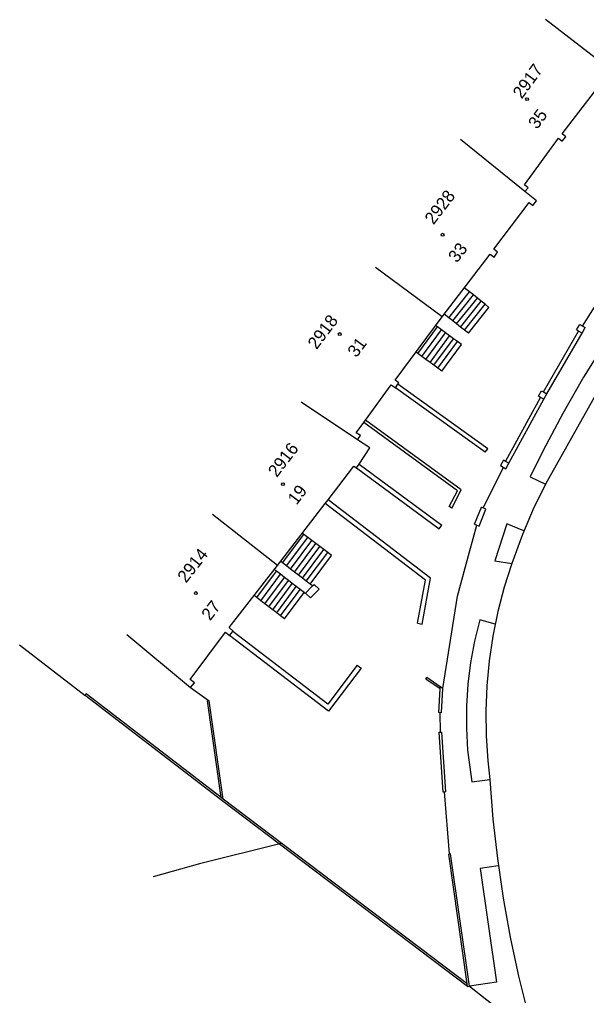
# Model space of a CAD drawing. Extents: x -584400 to -581602, y -1210894 to -1208793.
# Drawn here: x -583493.2 to -583459, y -1210355.5 to -1210296.6 of the extents above; entities that cross this region are included whole.
import ezdxf

# ---------------------------------------------------------------- set-up
doc = ezdxf.new("R2010")
doc.units = 0
for name, color, linetype in [('BUDOVY_MĚŘ', 7, 'Continuous'), ('ROZHRANÍ_PLOCH', 7, 'Continuous'), ('ZN_BUDOV', 7, 'Continuous'), ('ZN_DOPLŇKOVÉ', 7, 'Continuous'), ('Č_POPIS_EVID', 7, 'Continuous')]:
    doc.layers.add(name, color=color, linetype=linetype)

msp = doc.modelspace()

# ---------------------------------------------------------------- linework, layer by layer
at = {"layer": 'BUDOVY_MĚŘ'}
for points in [[(-583462.68, -1210306.97), (-583462.49, -1210306.74), (-583462.71, -1210306.56), (-583460.65, -1210303.75), (-583460.43, -1210303.93), (-583460.21, -1210303.66), (-583460.43, -1210303.48), (-583457.47, -1210299.63), (-583461.44, -1210296.58)], [(-583462.68, -1210306.97), (-583466.56, -1210303.83)], [(-583467.68, -1210314.54), (-583464.78, -1210310.75), (-583464.54, -1210310.93), (-583464.33, -1210310.64), (-583464.56, -1210310.46), (-583462.43, -1210307.64), (-583462.19, -1210307.82), (-583461.98, -1210307.54), (-583462.68, -1210306.97)], [(-583472.78, -1210321.97), (-583472.61, -1210321.71), (-583472.86, -1210321.54), (-583472.41, -1210320.93), (-583472.3, -1210320.78), (-583470.75, -1210318.65), (-583470.5, -1210318.82), (-583470.35, -1210318.61), (-583470.29, -1210318.53), (-583470.52, -1210318.37), (-583467.68, -1210314.54), (-583471.7, -1210311.56)], [(-583472.78, -1210321.97), (-583476.2, -1210319.69)], [(-583477.61, -1210329.57), (-583474.74, -1210325.81), (-583474.57, -1210325.59), (-583473.01, -1210323.56), (-583472.85, -1210323.67), (-583472.69, -1210323.44), (-583472.04, -1210322.46), (-583472.78, -1210321.97)], [(-583486.72, -1210333.73), (-583482.88, -1210336.93), (-583482.64, -1210336.64), (-583482.89, -1210336.44), (-583480.76, -1210333.59), (-583480.52, -1210333.79), (-583480.32, -1210333.55), (-583480.29, -1210333.52), (-583480.53, -1210333.31), (-583477.61, -1210329.57), (-583481.55, -1210326.49)]]:
    msp.add_lwpolyline(points, dxfattribs=at)
at = {"layer": 'ROZHRANÍ_PLOCH'}
for points in [[(-583467.27, -1210314.6), (-583466.02, -1210313.03)], [(-583467.03, -1210314.79), (-583465.79, -1210313.22)], [(-583466.02, -1210313.03), (-583466.34, -1210312.78)], [(-583465.79, -1210313.22), (-583466.02, -1210313.03)], [(-583465.55, -1210313.41), (-583465.79, -1210313.22)], [(-583466.8, -1210314.97), (-583465.55, -1210313.41)], [(-583466.56, -1210315.16), (-583465.32, -1210313.59)], [(-583466.32, -1210315.35), (-583465.08, -1210313.78)], [(-583466.09, -1210315.53), (-583464.85, -1210313.97), (-583465.08, -1210313.78)], [(-583465.32, -1210313.59), (-583465.55, -1210313.41)], [(-583465.08, -1210313.78), (-583465.32, -1210313.59)], [(-583467.27, -1210314.6), (-583467.55, -1210314.37)], [(-583467.95, -1210315.15), (-583468.07, -1210315.06)], [(-583467.03, -1210314.79), (-583467.27, -1210314.6)], [(-583466.8, -1210314.97), (-583467.03, -1210314.79)], [(-583466.56, -1210315.16), (-583466.8, -1210314.97)], [(-583469.14, -1210316.76), (-583467.95, -1210315.15)], [(-583468.9, -1210316.93), (-583467.71, -1210315.32)], [(-583468.66, -1210317.11), (-583467.47, -1210315.5)], [(-583467.71, -1210315.32), (-583467.95, -1210315.15)], [(-583467.47, -1210315.5), (-583467.71, -1210315.32)], [(-583467.23, -1210315.68), (-583467.47, -1210315.5)], [(-583466.32, -1210315.35), (-583466.56, -1210315.16)], [(-583466.09, -1210315.53), (-583466.32, -1210315.35)], [(-583468.41, -1210317.29), (-583467.23, -1210315.68)], [(-583468.17, -1210317.47), (-583466.99, -1210315.86)], [(-583467.93, -1210317.65), (-583466.75, -1210316.03)], [(-583467.69, -1210317.82), (-583466.51, -1210316.21), (-583466.75, -1210316.03)], [(-583466.99, -1210315.86), (-583467.23, -1210315.68)], [(-583466.75, -1210316.03), (-583466.99, -1210315.86)], [(-583456.92, -1210316.62), (-583457.8, -1210316.03), (-583459.13, -1210318.19), (-583460.39, -1210320.38), (-583461.57, -1210322.62), (-583462.37, -1210324.21), (-583461.44, -1210324.65)], [(-583469.14, -1210316.76), (-583469.26, -1210316.67)], [(-583468.9, -1210316.93), (-583469.14, -1210316.76)], [(-583456.92, -1210316.62), (-583461.44, -1210324.65)], [(-583468.66, -1210317.11), (-583468.9, -1210316.93)], [(-583468.41, -1210317.29), (-583468.66, -1210317.11)], [(-583468.17, -1210317.47), (-583468.41, -1210317.29)], [(-583467.93, -1210317.65), (-583468.17, -1210317.47)], [(-583467.69, -1210317.82), (-583467.93, -1210317.65)], [(-583461.44, -1210324.65), (-583462.17, -1210326.15), (-583462.83, -1210327.68), (-583463.47, -1210329.44)], [(-583462.74, -1210327.47), (-583463.76, -1210327.04), (-583464.49, -1210329.28), (-583463.47, -1210329.44)], [(-583477.31, -1210329.41), (-583476.03, -1210327.69)], [(-583477.07, -1210329.59), (-583475.79, -1210327.87)], [(-583476.83, -1210329.78), (-583475.55, -1210328.05)], [(-583476.03, -1210327.69), (-583476.12, -1210327.62)], [(-583475.79, -1210327.87), (-583476.03, -1210327.69)], [(-583475.55, -1210328.05), (-583475.79, -1210327.87)], [(-583475.31, -1210328.23), (-583475.55, -1210328.05)], [(-583476.59, -1210329.96), (-583475.31, -1210328.23)], [(-583476.35, -1210330.14), (-583475.07, -1210328.41)], [(-583476.12, -1210330.32), (-583474.83, -1210328.59)], [(-583475.07, -1210328.41), (-583475.31, -1210328.23)], [(-583474.83, -1210328.59), (-583475.07, -1210328.41)], [(-583474.59, -1210328.77), (-583474.83, -1210328.59)], [(-583475.88, -1210330.51), (-583474.59, -1210328.77)], [(-583475.64, -1210330.69), (-583474.35, -1210328.95), (-583474.59, -1210328.77)], [(-583477.68, -1210329.91), (-583477.8, -1210329.82)], [(-583477.31, -1210329.41), (-583477.42, -1210329.32)], [(-583477.07, -1210329.59), (-583477.31, -1210329.41)], [(-583476.83, -1210329.78), (-583477.07, -1210329.59)], [(-583476.59, -1210329.96), (-583476.83, -1210329.78)], [(-583463.47, -1210329.44), (-583463.93, -1210330.88), (-583464.31, -1210332.35), (-583464.61, -1210333.83), (-583464.83, -1210335.32), (-583464.97, -1210336.83), (-583465.04, -1210338.34), (-583465.02, -1210339.85), (-583464.92, -1210341.36), (-583464.8, -1210342.48)], [(-583478.86, -1210331.5), (-583477.68, -1210329.91)], [(-583478.62, -1210331.69), (-583477.44, -1210330.09)], [(-583478.38, -1210331.88), (-583477.2, -1210330.28)], [(-583477.44, -1210330.09), (-583477.68, -1210329.91)], [(-583477.2, -1210330.28), (-583477.44, -1210330.09)], [(-583476.96, -1210330.46), (-583477.2, -1210330.28)], [(-583476.35, -1210330.14), (-583476.59, -1210329.96)], [(-583476.12, -1210330.32), (-583476.35, -1210330.14)], [(-583475.88, -1210330.51), (-583476.12, -1210330.32)], [(-583478.15, -1210332.06), (-583476.96, -1210330.46)], [(-583477.91, -1210332.24), (-583476.73, -1210330.64)], [(-583477.67, -1210332.42), (-583476.49, -1210330.83)], [(-583476.73, -1210330.64), (-583476.96, -1210330.46)], [(-583476.49, -1210330.83), (-583476.73, -1210330.64)], [(-583476.25, -1210331.01), (-583476.49, -1210330.83)], [(-583475.92, -1210331.23), (-583475.5, -1210330.8)], [(-583475.64, -1210330.69), (-583475.88, -1210330.51)], [(-583475.5, -1210330.8), (-583475.64, -1210330.69)], [(-583475.5, -1210330.8), (-583475.41, -1210330.71), (-583475.11, -1210331)], [(-583478.86, -1210331.5), (-583479.02, -1210331.38)], [(-583478.62, -1210331.69), (-583478.86, -1210331.5)], [(-583477.43, -1210332.6), (-583476.25, -1210331.01)], [(-583477.19, -1210332.78), (-583476.01, -1210331.19)], [(-583476.01, -1210331.19), (-583476.25, -1210331.01)], [(-583475.94, -1210331.25), (-583476.01, -1210331.19)], [(-583475.94, -1210331.25), (-583475.92, -1210331.23)], [(-583475.92, -1210331.23), (-583475.62, -1210331.52), (-583475.11, -1210331)], [(-583478.38, -1210331.88), (-583478.62, -1210331.69)], [(-583478.15, -1210332.06), (-583478.38, -1210331.88)], [(-583477.91, -1210332.24), (-583478.15, -1210332.06)], [(-583477.67, -1210332.42), (-583477.91, -1210332.24)], [(-583477.43, -1210332.6), (-583477.67, -1210332.42)], [(-583477.19, -1210332.78), (-583477.43, -1210332.6)], [(-583464.47, -1210333.11), (-583465.4, -1210332.85), (-583465.72, -1210334.13), (-583465.96, -1210335.43), (-583466.13, -1210336.74), (-583466.21, -1210338.06), (-583466.21, -1210339.39), (-583466.14, -1210340.71), (-583465.88, -1210342.63), (-583464.8, -1210342.48)], [(-583464.8, -1210342.48), (-583464.61, -1210344.88), (-583464.34, -1210347.27), (-583464, -1210349.65), (-583463.57, -1210352.02), (-583463.06, -1210354.37), (-583462.48, -1210356.7), (-583462.11, -1210358.05)], [(-583477.39, -1210346.35), (-583482.34, -1210347.58), (-583485.13, -1210348.36)], [(-583464.29, -1210347.71), (-583465.38, -1210347.87), (-583464.4, -1210354.74), (-583466.03, -1210354.97), (-583462.11, -1210358.05)]]:
    msp.add_lwpolyline(points, dxfattribs=at)
at = {"layer": 'ZN_BUDOV'}
for centre in [(-583462.55, -1210301.39), (-583467.65, -1210309.58), (-583473.86, -1210315.58), (-583477.29, -1210324.65), (-583482.55, -1210331.23)]:
    msp.add_circle(centre, 0.0875, dxfattribs=at)
at = {"layer": 'ZN_DOPLŇKOVÉ'}
for points in [[(-583459.2, -1210315.1), (-583457.65, -1210312.65)], [(-583459.44, -1210315.4), (-583459.56, -1210315.33), (-583459.37, -1210315), (-583459.04, -1210315.19)], [(-583461.56, -1210319.07), (-583459.44, -1210315.4)], [(-583461.35, -1210319.19), (-583459.23, -1210315.52)], [(-583459.23, -1210315.52), (-583459.44, -1210315.4)], [(-583459.23, -1210315.52), (-583459.04, -1210315.19)], [(-583465.08, -1210322.72), (-583464.92, -1210322.51), (-583470.35, -1210318.61)], [(-583465.08, -1210322.72), (-583470.5, -1210318.82)], [(-583461.73, -1210319.41), (-583461.86, -1210319.34), (-583461.68, -1210319.01), (-583461.56, -1210319.07)], [(-583461.56, -1210319.07), (-583461.35, -1210319.19)], [(-583461.53, -1210319.52), (-583461.35, -1210319.19)], [(-583463.85, -1210323.27), (-583461.73, -1210319.41)], [(-583463.65, -1210323.38), (-583461.53, -1210319.52)], [(-583461.53, -1210319.52), (-583461.73, -1210319.41)], [(-583467.09, -1210326.09), (-583467.25, -1210326), (-583466.75, -1210325.05), (-583472.41, -1210320.93)], [(-583467.09, -1210326.09), (-583466.52, -1210325), (-583472.3, -1210320.78)], [(-583463.85, -1210323.27), (-583463.98, -1210323.2), (-583464.16, -1210323.53), (-583463.83, -1210323.72), (-583463.65, -1210323.38)], [(-583463.65, -1210323.38), (-583463.85, -1210323.27)], [(-583472.85, -1210323.67), (-583467.86, -1210327.35), (-583467.7, -1210327.13)], [(-583472.69, -1210323.44), (-583467.7, -1210327.13)], [(-583465.19, -1210326.08), (-583463.97, -1210323.64)], [(-583469.16, -1210333.05), (-583468.89, -1210333.1), (-583468.37, -1210330.32), (-583474.57, -1210325.59)], [(-583469.16, -1210333.05), (-583468.68, -1210330.44), (-583474.74, -1210325.81)], [(-583465.73, -1210327.07), (-583465.3, -1210326.04)], [(-583465.58, -1210327.13), (-583465.45, -1210327.19), (-583465.03, -1210326.15), (-583465.3, -1210326.04)], [(-583466.02, -1210328.73), (-583465.58, -1210327.13)], [(-583465.73, -1210327.07), (-583465.58, -1210327.13)], [(-583466.74, -1210331.42), (-583466.02, -1210328.73)], [(-583467.64, -1210336.99), (-583466.74, -1210331.42)], [(-583472.81, -1210335.58), (-583472.56, -1210335.76), (-583474.53, -1210338.37), (-583480.52, -1210333.79)], [(-583472.81, -1210335.58), (-583474.59, -1210337.93), (-583480.32, -1210333.55)], [(-583493.2, -1210334.36), (-583489.24, -1210337.41)], [(-583467.8, -1210337.01), (-583468.67, -1210336.42), (-583468.61, -1210336.33)], [(-583467.79, -1210336.89), (-583468.61, -1210336.33)], [(-583467.8, -1210337.01), (-583467.79, -1210336.89)], [(-583467.64, -1210336.99), (-583467.79, -1210336.89)], [(-583489.24, -1210337.41), (-583489.17, -1210337.32)], [(-583466.14, -1210354.99), (-583480.98, -1210343.75), (-583489.24, -1210337.41)], [(-583481.03, -1210343.58), (-583489.17, -1210337.32)], [(-583482.88, -1210336.93), (-583481.74, -1210337.73)], [(-583467.71, -1210338.46), (-583467.87, -1210338.45), (-583467.8, -1210337.01)], [(-583467.71, -1210338.46), (-583467.64, -1210336.99)], [(-583480.91, -1210343.67), (-583481.74, -1210337.73), (-583481.85, -1210337.74)], [(-583481.03, -1210343.58), (-583481.85, -1210337.74)], [(-583467.78, -1210339.64), (-583467.79, -1210338.46)], [(-583467.86, -1210339.64), (-583467.7, -1210339.63)], [(-583467.61, -1210343.25), (-583467.86, -1210339.64)], [(-583467.45, -1210343.24), (-583467.7, -1210339.63)], [(-583467.45, -1210343.24), (-583467.61, -1210343.25)], [(-583467.23, -1210346.99), (-583467.53, -1210343.24)], [(-583466.16, -1210354.83), (-583480.91, -1210343.67), (-583481.03, -1210343.58)], [(-583466.14, -1210354.99), (-583466.03, -1210354.97), (-583467.17, -1210346.98), (-583467.28, -1210347)], [(-583466.16, -1210354.83), (-583467.28, -1210347)], [(-583466.14, -1210354.99), (-583466.16, -1210354.83)]]:
    msp.add_lwpolyline(points, dxfattribs=at)

# ---------------------------------------------------------------- texts
at = {"layer": 'Č_POPIS_EVID'}
for s, rotation, p in [('2917', 53.67629, (-583462.87, -1210301.42)), ('35', 53.67629, (-583461.94, -1210303.25)), ('2928', 52.58962, (-583468.2, -1210309.02)), ('33', 52.58962, (-583466.78, -1210311.32)), ('2918', 53.04575, (-583475.26, -1210316.56)), ('31', 53.48366, (-583472.85, -1210317.04)), ('2916', 52.60595, (-583477.66, -1210324.28)), ('19', 52.60595, (-583476.47, -1210325.95)), ('2914', 51.97896, (-583483.14, -1210330.66)), ('27', 51.97896, (-583481.69, -1210332.94))]:
    msp.add_text(s, height=0.75, rotation=rotation, dxfattribs=at).set_placement(p)

doc.saveas('drawing.dxf')
